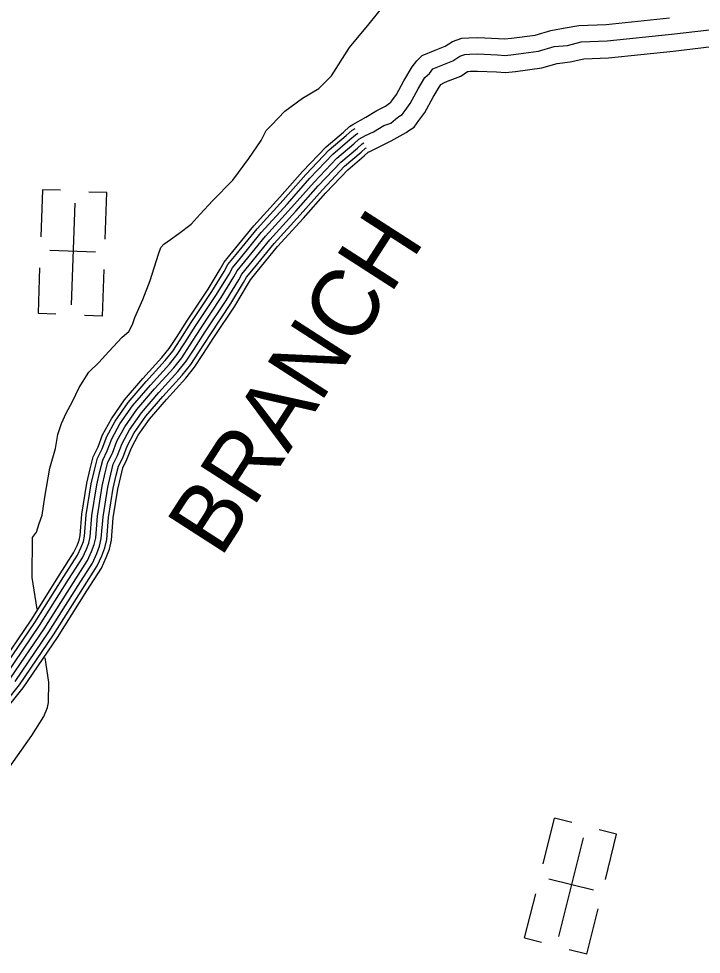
# Model space of a CAD drawing. Extents: x 1551132 to 1791609, y 378168 to 563823.
# Drawn here: x 1651145 to 1654916, y 496970 to 502140 of the extents above; entities that cross this region are included whole.
import ezdxf

# ---------------------------------------------------------------- set-up
doc = ezdxf.new("R2010")
doc.units = 0
for name, color, linetype in [('DESIGN - ROW - Right-of-Way and Easement Labels', 7, 'Continuous'), ('DESIGN - TRANSPORTATION - Text', 7, 'Continuous'), ('DESIGN - UTILITIES - Cable (Underground) with Text', 7, 'Continuous'), ('SURVEY - PROPERTY - Owners', 7, 'Continuous'), ('SURVEY - TRANSPORTATION - Roads', 7, 'Continuous')]:
    doc.layers.add(name, color=color, linetype=linetype)

msp = doc.modelspace()

# ---------------------------------------------------------------- linework, layer by layer
at = {"layer": 'DESIGN - TRANSPORTATION - Text'}
for points in [[(1651220.954, 499272.496), (1651242.32, 499303.122), (1651258.853, 499350.965), (1651275.361, 499396.808), (1651288.494, 499496.727), (1651316.293, 499656.514), (1651347.493, 499764.226), (1651360.376, 499842.136), (1651381.059, 499903.938), (1651407.675, 499959.664), (1651442.399, 500025.307), (1651479.256, 500102.934), (1651532.163, 500186.378), (1651586.737, 500239.771), (1651643.394, 500301.156), (1651716.243, 500380.358), (1651752.575, 500411.959), (1651772.991, 500449.744), (1651787.433, 500489.611), (1651830.532, 500589.172), (1651871.681, 500692.767), (1651917.305, 500838.345), (1651929.729, 500876.221), (1651945.921, 500894.047), (1651984.187, 500919.614), (1652030.535, 500953.098), (1652097.067, 501004.358), (1652147.658, 501059.81), (1652216.44, 501133.053), (1652327.67, 501247.831), (1652416.96, 501366.876), (1652484.042, 501466.162), (1652512.649, 501521.872), (1652540.974, 501551.556), (1652615.797, 501628.741), (1652712.553, 501701.66), (1652803.093, 501754.636), (1652835.425, 501786.279), (1652873.824, 501823.863), (1652973.539, 501980.809), (1653080.953, 502111.646), (1653196.517, 502256.399)], [(1651246.986, 498877.544), (1651218.745, 499052.965), (1651220.954, 499272.496)], [(1650005.606, 497278.769), (1650065.488, 497279.686), (1650099.529, 497285.294), (1650139.561, 497290.828), (1650183.635, 497300.32), (1650229.709, 497309.787), (1650277.941, 497333.237), (1650372.431, 497382.172), (1650499.003, 497440.732), (1650613.567, 497497.433), (1650687.974, 497538.584), (1650726.264, 497566.16), (1650792.938, 497629.428), (1650855.72, 497702.747), (1650946.734, 497797.75), (1651080.79, 497986.313), (1651216.878, 498178.86), (1651284.027, 498284.154), (1651304.584, 498333.947), (1651309.134, 498360.798), (1651312.059, 498473.267), (1651290.435, 498607.621)]]:
    msp.add_lwpolyline(points, dxfattribs=at)
at = {"layer": 'DESIGN - UTILITIES - Cable (Underground) with Text'}
for p, q in [((1651275.704, 501195.208), (1651266.599, 500934.544)), ((1651375.323, 501191.734), (1651276.32, 501195.208)), ((1651631.72, 501178.846), (1651532.01, 501182.32)), ((1651622.657, 500922.232), (1651631.629, 501178.846)), ((1651570.073, 500849.629), (1651316.584, 500858.468)), ((1651260.659, 500763.69), (1651251.862, 500512.401)), ((1651607.787, 500495.997), (1651616.809, 500753.969)), ((1651251.995, 500512.401), (1651350.206, 500508.969)), ((1651607.612, 500495.997), (1651508.168, 500499.471)), ((1654103.863, 497723.218), (1654040.816, 497470.162)), ((1654200.665, 497699.103), (1654104.479, 497723.126)), ((1654448.745, 497633.198), (1654351.943, 497657.347)), ((1654386.574, 497384.059), (1654448.653, 497633.24)), ((1654320.049, 497323.957), (1654073.86, 497385.378)), ((1653999.502, 497304.234), (1653938.655, 497060.295)), ((1654283.355, 496970.192), (1654345.793, 497220.689)), ((1653938.789, 497060.212), (1654034.091, 497036.447)), ((1654283.18, 496970.275), (1654186.644, 496994.39))]:
    msp.add_line(p, q, dxfattribs=at)
for points in [[(1651454.175, 501121.551), (1651434.515, 500558.871)], [(1654263.151, 497614.094), (1654126.892, 497067.782)]]:
    msp.add_lwpolyline(points, dxfattribs=at)
at = {"layer": 'SURVEY - PROPERTY - Owners'}
for points in [[(1652990.547, 501554.731), (1653062.911, 501595.657), (1653124.26, 501632.617), (1653171.392, 501656.492), (1653193.708, 501673.401), (1653201.033, 501678.143), (1653207.116, 501686.268), (1653231.791, 501720.569), (1653272.748, 501796.129), (1653318.464, 501874.948), (1653345.138, 501907.365), (1653374.463, 501936.416), (1653445.586, 501966.217), (1653501.843, 501988.201), (1653541.834, 502014.785), (1653592.549, 502032.127), (1653632.132, 502034.627), (1653681.272, 502036.177), (1653795.369, 502030.427), (1653829.769, 502028.302), (1653867.168, 502032.661), (1653997.973, 502049.786), (1654085.871, 502075.07), (1654165.136, 502089.637), (1654240.134, 502101.738), (1654390.514, 502107.996), (1654741.497, 502144.747)], [(1651099.798, 498495.484), (1651285.51, 498769.2), (1651446.982, 499025.24), (1651524.621, 499146.293), (1651547.296, 499196.028), (1651561.812, 499233.87), (1651570.337, 499271.796), (1651579.987, 499391.799), (1651606.27, 499557.62), (1651623.278, 499631.464), (1651638.069, 499689.324), (1651662.752, 499739.033), (1651687.643, 499804.76), (1651730.725, 499884.254), (1651798.04, 499981.423), (1651895.563, 500094.193), (1652001.127, 500210.846), (1652045.876, 500266.289), (1652088.767, 500331.766), (1652150.057, 500427.018), (1652264.396, 500599.614), (1652333.928, 500712.776), (1652352.386, 500746.56), (1652395.085, 500798.02), (1652508.974, 500938.59), (1652653.104, 501096.761), (1652776.993, 501237.189), (1652902.773, 501369.585), (1652995.821, 501448.378), (1653024.171, 501474.012), (1653060.453, 501495.53), (1653104.702, 501514.938), (1653163.167, 501550.156), (1653201.333, 501563.64), (1653227.624, 501585.299), (1653245.807, 501599.066), (1653263.965, 501610.824), (1653280.256, 501632.617), (1653308.789, 501672.268), (1653351.871, 501751.753), (1653388.737, 501815.313), (1653415.028, 501836.972), (1653433.37, 501862.748), (1653479.618, 501882.123), (1653543.942, 501907.257), (1653582.283, 501932.75), (1653610.399, 501942.366), (1653636.415, 501944.008), (1653680.414, 501945.392), (1653790.295, 501939.858), (1653832.244, 501937.266), (1653878.301, 501942.633), (1654016.498, 501960.725), (1654102.804, 501985.551), (1654176.869, 501992.526), (1654253.1, 502011.485), (1654397.13, 502017.485), (1654751.505, 502054.587), (1655025.841, 502086.796)], [(1653081.019, 501405.152), (1653203.608, 501464.437), (1653286.081, 501511.288), (1653299.964, 501521.797), (1653329.38, 501540.848), (1653356.288, 501576.84), (1653388.829, 501622.058), (1653434.119, 501705.619), (1653461.786, 501753.32), (1653478.11, 501776.82), (1653494.601, 501786.171), (1653515.001, 501794.713), (1653587.699, 501823.122), (1653624.332, 501847.472), (1653628.948, 501849.056), (1653640.865, 501849.806), (1653679.522, 501851.022), (1653785.02, 501845.714), (1653834.81, 501842.631), (1653889.875, 501849.048), (1654035.755, 501868.148), (1654120.412, 501892.499), (1654192.227, 501902.441), (1654266.575, 501917.675), (1654404.005, 501923.4), (1654761.913, 501960.868), (1655035.899, 501993.035)]]:
    msp.add_lwpolyline(points, dxfattribs=at)
at = {"layer": 'SURVEY - TRANSPORTATION - Roads'}
for points in [[(1651030.041, 498547.127), (1651212.937, 498816.684), (1651373.808, 499071.783), (1651448.29, 499187.902), (1651467.289, 499229.579), (1651478.589, 499259.046), (1651484.389, 499284.847), (1651493.822, 499402.075), (1651521.097, 499574.162), (1651539.005, 499651.939), (1651556.329, 499719.683), (1651583.179, 499773.759), (1651608.62, 499840.944), (1651656.744, 499929.738), (1651729.409, 500034.633), (1651830.615, 500151.661), (1651935.187, 500267.222), (1651975.695, 500317.407), (1652016.036, 500378.992), (1652077.451, 500474.428), (1652191.29, 500646.274), (1652258.888, 500756.293), (1652280.304, 500795.486), (1652328.028, 500853.004), (1652443.184, 500995.141), (1652588.539, 501154.654), (1652713.028, 501295.758), (1652843.15, 501432.728), (1652938.706, 501513.647), (1652972.455, 501544.156), (1652991.146, 501555.256)], [(1651049.924, 498532.402), (1651233.62, 498803.151), (1651394.666, 499058.516), (1651470.048, 499176.044), (1651490.097, 499220.012), (1651502.314, 499251.871), (1651508.889, 499281.13), (1651518.38, 499399.15), (1651545.371, 499569.446), (1651563.029, 499646.106), (1651579.629, 499711.033), (1651605.861, 499763.859), (1651631.144, 499830.627), (1651677.835, 499916.78), (1651748.975, 500019.466), (1651849.123, 500135.277), (1651953.987, 500251.147), (1651995.703, 500302.84), (1652036.768, 500365.533), (1652098.142, 500460.919), (1652212.131, 500632.974), (1652280.279, 500743.893), (1652300.854, 500781.544), (1652347.145, 500837.337), (1652461.934, 500979.024), (1652606.947, 501138.153), (1652731.261, 501279.066), (1652860.141, 501414.727), (1652954.989, 501495.046), (1652987.197, 501524.164), (1653003.763, 501533.997)], [(1651074.865, 498513.943), (1651259.569, 498786.175), (1651420.824, 499041.874), (1651497.33, 499161.168), (1651518.697, 499208.02), (1651532.063, 499242.871), (1651539.613, 499276.463), (1651549.179, 499395.475), (1651575.82, 499563.537), (1651593.153, 499638.781), (1651608.845, 499700.174), (1651634.302, 499751.45), (1651659.394, 499817.694), (1651704.276, 499900.513), (1651773.508, 500000.44), (1651872.347, 500114.735), (1651977.553, 500230.996), (1652020.785, 500284.564), (1652062.768, 500348.649), (1652124.1, 500443.969), (1652238.264, 500616.298), (1652307.104, 500728.334), (1652326.62, 500764.052), (1652371.111, 500817.678), (1652485.458, 500958.807), (1652630.021, 501117.461), (1652754.127, 501258.132), (1652881.457, 501392.16), (1652975.405, 501471.712), (1653005.679, 501499.088), (1653019.579, 501507.338)], [(1651099.798, 498495.484), (1651285.51, 498769.2), (1651446.982, 499025.24), (1651524.621, 499146.293), (1651547.296, 499196.028), (1651561.812, 499233.87), (1651570.337, 499271.796), (1651579.987, 499391.799), (1651606.27, 499557.62), (1651623.278, 499631.464), (1651638.069, 499689.324), (1651662.752, 499739.033), (1651687.643, 499804.76), (1651730.725, 499884.254), (1651798.04, 499981.423), (1651895.563, 500094.193), (1652001.127, 500210.846), (1652045.876, 500266.289), (1652088.767, 500331.766), (1652150.057, 500427.018), (1652264.396, 500599.614), (1652333.928, 500712.776), (1652352.386, 500746.56), (1652395.085, 500798.02), (1652508.974, 500938.59), (1652653.104, 501096.761), (1652776.993, 501237.189), (1652902.773, 501369.585), (1652995.821, 501448.378), (1653024.171, 501474.012), (1653035.404, 501480.679)], [(1651099.798, 498495.484), (1651285.51, 498769.2), (1651446.982, 499025.24), (1651524.621, 499146.293), (1651547.296, 499196.028), (1651561.812, 499233.87), (1651570.337, 499271.796), (1651579.987, 499391.799), (1651606.27, 499557.62), (1651623.278, 499631.464), (1651638.069, 499689.324), (1651662.752, 499739.033), (1651687.643, 499804.76), (1651730.725, 499884.254), (1651798.04, 499981.423), (1651895.563, 500094.193), (1652001.127, 500210.846), (1652045.876, 500266.289), (1652088.767, 500331.766), (1652150.057, 500427.018), (1652264.396, 500599.614), (1652333.928, 500712.776), (1652352.386, 500746.56), (1652395.085, 500798.02), (1652508.974, 500938.59), (1652653.104, 501096.761), (1652776.993, 501237.189), (1652902.773, 501369.585), (1652995.821, 501448.378), (1653024.171, 501474.012), (1653035.404, 501480.679)], [(1650881.853, 498126.216), (1651149.672, 498458.567), (1651337.401, 498735.249), (1651499.297, 498991.964), (1651579.195, 499116.542), (1651604.495, 499172.044), (1651621.311, 499215.87), (1651631.786, 499262.463), (1651641.594, 499384.449), (1651667.168, 499545.795), (1651683.526, 499616.822), (1651696.509, 499667.615), (1651719.642, 499714.208), (1651744.142, 499778.893), (1651783.616, 499851.728), (1651847.106, 499943.38), (1651942.004, 500053.108), (1652048.268, 500170.545), (1652096.05, 500229.738), (1652140.766, 500297.998), (1652201.973, 500393.117), (1652316.662, 500566.255), (1652387.577, 500681.658), (1652403.918, 500711.576), (1652443.026, 500758.702), (1652556.015, 500898.156), (1652699.261, 501055.368), (1652822.725, 501195.313), (1652945.406, 501324.442), (1653036.654, 501401.711), (1653061.145, 501423.861), (1653067.045, 501427.361)], [(1651124.73, 498477.026), (1651311.451, 498752.224), (1651473.139, 499008.606), (1651551.912, 499131.418), (1651575.895, 499184.036), (1651591.562, 499224.87), (1651601.061, 499267.13), (1651610.795, 499388.124), (1651636.719, 499551.704), (1651653.402, 499624.147), (1651667.293, 499678.474), (1651691.201, 499726.616), (1651715.892, 499791.827), (1651757.175, 499867.995), (1651822.573, 499962.406), (1651918.779, 500073.651), (1652024.702, 500190.695), (1652070.967, 500248.013), (1652114.766, 500314.882), (1652176.015, 500410.068), (1652290.529, 500582.931), (1652360.753, 500697.217), (1652378.152, 500729.068), (1652419.06, 500778.361), (1652532.49, 500918.373), (1652676.187, 501076.06), (1652799.859, 501216.247), (1652924.09, 501347.009), (1653016.238, 501425.044), (1653042.662, 501448.937), (1653051.228, 501454.02)], [(1650901.977, 498110.208), (1651170.354, 498443.25), (1651358.917, 498721.165), (1651520.996, 498978.164), (1651601.836, 499104.209), (1651628.227, 499162.094), (1651645.994, 499208.411), (1651657.277, 499258.596), (1651667.152, 499381.399), (1651692.426, 499540.887), (1651708.517, 499610.755), (1651720.75, 499658.615), (1651743.242, 499703.908), (1651767.574, 499768.159), (1651805.557, 499838.244), (1651867.464, 499927.605), (1651961.262, 500036.066), (1652067.826, 500153.819), (1652116.866, 500214.579), (1652162.332, 500283.998), (1652223.506, 500379.059), (1652338.345, 500552.413), (1652409.835, 500668.758), (1652425.301, 500697.067), (1652462.917, 500742.401), (1652575.523, 500881.388), (1652718.411, 501038.201), (1652841.7, 501177.946), (1652963.089, 501305.716), (1653053.595, 501382.36), (1653076.486, 501403.061), (1653080.169, 501405.244)]]:
    msp.add_lwpolyline(points, dxfattribs=at)

# ---------------------------------------------------------------- texts
at = {"layer": 'DESIGN - ROW - Right-of-Way and Easement Labels'}
msp.add_text('BRANCH', height=370.0044, rotation=57.242697, dxfattribs=at).set_placement((1652260.778, 499155.17))

doc.saveas('drawing.dxf')
